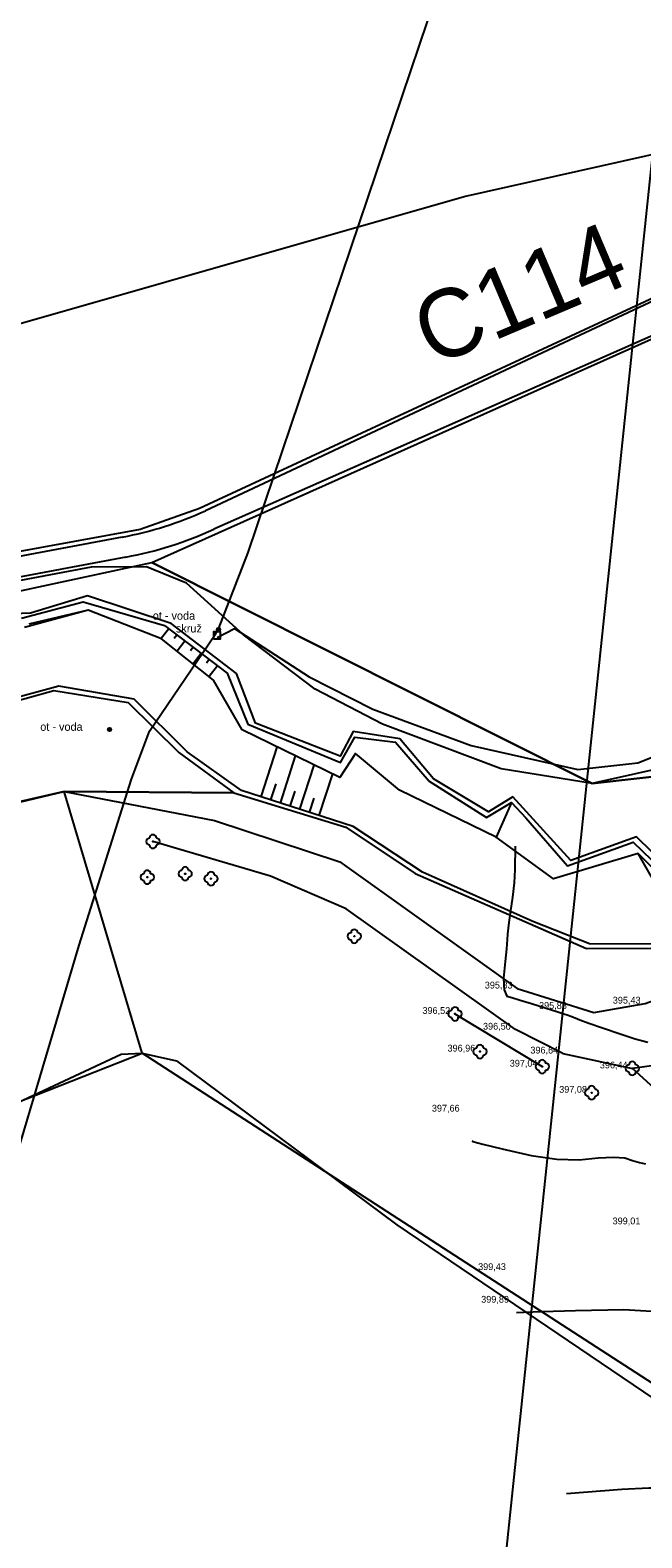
# Model space of a CAD drawing. Extents: x -574342 to -507939, y -1144044 to -1123894.
# Drawn here: x -508667.6 to -508577.4, y -1143262.9 to -1143040.7 of the extents above; entities that cross this region are included whole.
import ezdxf

# ---------------------------------------------------------------- set-up
doc = ezdxf.new("R2010")
doc.units = 0
for name, color, linetype in [('01_PARCELY_NAVRH_PC', 7, 'Continuous'), ('01_PARCELY_NAVRH_VHO', 7, 'Continuous'), ('01_PARCELY_NAVRH_ZPF', 7, 'Continuous'), ('01_PARCELY_NAVRH_ŽP', 7, 'Continuous'), ('03_PC_POPIS_NAVRH', 7, 'Continuous'), ('05_VHO_V_TOK_STAV', 7, 'Continuous'), ('07_VODOVOD', 7, 'Continuous'), ('15', 7, 'Continuous'), ('37', 7, 'Continuous'), ('42', 7, 'Continuous'), ('52', 7, 'Continuous'), ('54', 7, 'Continuous'), ('55', 7, 'Continuous'), ('60', 7, 'Continuous'), ('61', 7, 'Continuous'), ('cesty', 7, 'Continuous'), ('Level 255', 7, 'Continuous'), ('VRST HL', 7, 'Continuous'), ('VRST VEDL', 7, 'Continuous')]:
    doc.layers.add(name, color=color, linetype=linetype)

msp = doc.modelspace()

# ---------------------------------------------------------------- linework, layer by layer
at = {"layer": '01_PARCELY_NAVRH_PC'}
msp.add_lwpolyline([(-508866.76, -1143172.72), (-508780.31, -1143157.71), (-508688.04, -1143127.38), (-508649.66, -1143119.13), (-508518.82, -1143060.6), (-508509.79, -1143059.17), (-508507.09, -1143063.68), (-508506.03, -1143042.25), (-508513.37, -1143051.16), (-508642.66, -1143111.18), (-508651.41, -1143114.24), (-508680.49, -1143119.57), (-508780.86, -1143153.47), (-508866.76, -1143168.32)], dxfattribs=at)
at = {"layer": '01_PARCELY_NAVRH_VHO'}
for points in [[(-508571.39, -1143166.22), (-508578.23, -1143159.53), (-508587.9, -1143163.05), (-508596.45, -1143153.64), (-508600.04, -1143155.89), (-508608.16, -1143150.99), (-508613.1, -1143145.09), (-508620.01, -1143144.01), (-508621.92, -1143147.67), (-508634.39, -1143142.78), (-508637.2, -1143135.49), (-508646.81, -1143128.1), (-508659.14, -1143124.02), (-508667.57, -1143126.58), (-508688.04, -1143127.38)], [(-508689.16, -1143144.96), (-508664.14, -1143138), (-508653.15, -1143139.78), (-508645.7, -1143147.14), (-508637.59, -1143153.08), (-508621.09, -1143158.13), (-508610.87, -1143164.96), (-508585.59, -1143176.01), (-508569.25, -1143175.97)]]:
    msp.add_lwpolyline(points, dxfattribs=at)
at = {"layer": '01_PARCELY_NAVRH_ZPF'}
msp.add_lwpolyline([(-508866.76, -1143256.38), (-508857.89, -1143253.27), (-508765.29, -1143236.46), (-508651.11, -1143191.46), (-508662.59, -1143152.85), (-508706.38, -1143162.89), (-508784.31, -1143198.85), (-508810.53, -1143203.1), (-508822.76, -1143206.77), (-508855.19, -1143212.36), (-508866.76, -1143216.33)], dxfattribs=at)
at = {"layer": '01_PARCELY_NAVRH_ŽP'}
for points in [[(-508584.79, -1143151.71), (-508649.66, -1143119.13), (-508518.82, -1143060.6), (-508509.79, -1143059.17), (-508507.09, -1143063.68), (-508507.1, -1143101.54), (-508510.16, -1143116.01), (-508515.95, -1143130.65), (-508519.02, -1143135.54), (-508530.41, -1143150.9), (-508539.57, -1143146.61)], [(-508706.38, -1143162.89), (-508702.71, -1143158.91), (-508694.89, -1143143.1), (-508689.16, -1143144.96), (-508664.14, -1143138), (-508653.15, -1143139.78), (-508645.7, -1143147.14), (-508637.59, -1143153.08), (-508662.59, -1143152.85)], [(-508555.03, -1143173.64), (-508548.66, -1143186.8), (-508549.63, -1143198.15), (-508549.79, -1143203.71), (-508547.53, -1143223.9), (-508542.99, -1143242.68), (-508538.24, -1143253.15), (-508539.95, -1143255.3), (-508547.25, -1143258.62), (-508651.11, -1143191.46), (-508662.59, -1143152.85), (-508637.59, -1143153.08), (-508621.09, -1143158.13), (-508610.87, -1143164.96), (-508585.59, -1143176.01), (-508569.25, -1143175.97)]]:
    msp.add_lwpolyline(points, close=True, dxfattribs=at)
msp.add_lwpolyline([(-508571.39, -1143166.22), (-508578.23, -1143159.53), (-508587.9, -1143163.05), (-508596.45, -1143153.64), (-508600.04, -1143155.89), (-508608.16, -1143150.99), (-508613.1, -1143145.09), (-508620.01, -1143144.01), (-508621.92, -1143147.67), (-508634.39, -1143142.78), (-508637.2, -1143135.49), (-508646.81, -1143128.1), (-508659.14, -1143124.02), (-508667.57, -1143126.58), (-508688.04, -1143127.38), (-508649.66, -1143119.13), (-508584.79, -1143151.71), (-508539.57, -1143146.61)], dxfattribs=at)
at = {"layer": '05_VHO_V_TOK_STAV'}
msp.add_lwpolyline([(-508572.15, -1143167.86), (-508577.98, -1143162.03), (-508590.48, -1143165.72), (-508598.91, -1143159.61), (-508613.15, -1143152.7), (-508619.64, -1143147.26), (-508621.98, -1143150.8), (-508636.38, -1143143.79), (-508640.58, -1143136.45), (-508648.26, -1143130.35), (-508659.04, -1143126.17), (-508668.47, -1143128.69)], dxfattribs=at)
at = {"layer": '07_VODOVOD'}
for points in [[(-508866.76, -1143717.73), (-508837.79, -1143676.63), (-508822.73, -1143660.02), (-508794.64, -1143626.63), (-508794.19, -1143624.78), (-508778.48, -1143555.56), (-508751.62, -1143450.6), (-508717.96, -1143351.78), (-508693.81, -1143277.97), (-508673.43, -1143219.17), (-508660.38, -1143175.54), (-508652.67, -1143151.05), (-508650.03, -1143144), (-508640.33, -1143129.73), (-508639.81, -1143128.82), (-508635.48, -1143117.64), (-508605.2, -1143027.99), (-508590.53, -1142975.09), (-508573.99, -1142911.58), (-508559.64, -1142858.51), (-508556.79, -1142847.7)], [(-508656.8, -1143831.74), (-508553.73, -1142847.7)], [(-508640.05, -1143130.18), (-508637.48, -1143128.83), (-508626.48, -1143135.95), (-508617.09, -1143140.73), (-508602.61, -1143146.08), (-508586.87, -1143149.65), (-508578.03, -1143148.66), (-508571.02, -1143145.86), (-508562.51, -1143139.92), (-508546.01, -1143124.95), (-508535.68, -1143117.17), (-508526.75, -1143109.24), (-508521.13, -1143103.37), (-508515.47, -1143095.19), (-508511.95, -1143085.3), (-508511.14, -1143074.49), (-508510.31, -1143059.6), (-508507.36, -1143039.1), (-508508.06, -1143029.96), (-508510.42, -1143015.75), (-508519.77, -1142974.08), (-508526.08, -1142944.88), (-508540.82, -1142875.36), (-508546.43, -1142847.7)]]:
    msp.add_lwpolyline(points, dxfattribs=at)
at = {"layer": '37'}
msp.add_lwpolyline([(-508547.92, -1143166.82), (-508553.16, -1143167.82), (-508560.33, -1143168.91), (-508565.27, -1143165.89), (-508574.31, -1143168.46), (-508577.98, -1143162.03), (-508590.48, -1143165.72), (-508598.91, -1143159.61), (-508613.15, -1143152.7), (-508619.64, -1143147.26), (-508621.96, -1143150.81), (-508636.38, -1143143.79), (-508640.58, -1143136.45), (-508648.26, -1143130.35), (-508659.04, -1143126.17), (-508667.83, -1143128.19)], dxfattribs=at)
msp.add_lwpolyline([(-508547.92, -1143166.82), (-508553.16, -1143167.82), (-508560.33, -1143168.91), (-508565.27, -1143165.89), (-508574.31, -1143168.46), (-508577.98, -1143162.03), (-508590.48, -1143165.72), (-508598.91, -1143159.61), (-508613.15, -1143152.7), (-508619.64, -1143147.26), (-508621.96, -1143150.81), (-508636.38, -1143143.79), (-508640.58, -1143136.45), (-508648.26, -1143130.35), (-508659.04, -1143126.17), (-508667.83, -1143128.19)], dxfattribs=at)
at = {"layer": '42'}
for points in [[(-508866.76, -1143145.18), (-508788.23, -1143119.56), (-508669.42, -1143084.01), (-508603.66, -1143065.2), (-508523.32, -1143047.2)], [(-508866.76, -1143145.18), (-508788.23, -1143119.56), (-508669.42, -1143084.01), (-508603.66, -1143065.2), (-508523.32, -1143047.2)], [(-508584.52, -1143185.46), (-508576.94, -1143184.13), (-508565.72, -1143180.04), (-508541.6, -1143171.1), (-508528.13, -1143147.12), (-508515.55, -1143126.37), (-508515.49, -1143110.99), (-508517.48, -1143108.63), (-508537.36, -1143120.57)], [(-508584.52, -1143185.46), (-508576.94, -1143184.13), (-508565.72, -1143180.04), (-508541.6, -1143171.1), (-508528.13, -1143147.12), (-508515.55, -1143126.37), (-508515.49, -1143110.99), (-508517.48, -1143108.63), (-508537.36, -1143120.57)], [(-508537.36, -1143120.57), (-508572.46, -1143148.95), (-508584.79, -1143151.71), (-508598.2, -1143149.51), (-508615.67, -1143142.95), (-508625.58, -1143137.77), (-508636.15, -1143129.8), (-508644.59, -1143122.18), (-508650.46, -1143119.78), (-508658.6, -1143119.8), (-508680.31, -1143123.88), (-508697.98, -1143132.18), (-508734.69, -1143142.31), (-508765.44, -1143154.97), (-508792.53, -1143164.55), (-508810.64, -1143168.36), (-508821.67, -1143165.06), (-508831.23, -1143166.7), (-508853.01, -1143172.35), (-508866.76, -1143174.36)], [(-508537.36, -1143120.57), (-508572.46, -1143148.95), (-508584.79, -1143151.71), (-508598.2, -1143149.51), (-508615.67, -1143142.95), (-508625.58, -1143137.77), (-508636.15, -1143129.8), (-508644.59, -1143122.18), (-508650.46, -1143119.78), (-508658.6, -1143119.8), (-508680.31, -1143123.88), (-508697.98, -1143132.18), (-508734.69, -1143142.31), (-508765.44, -1143154.97), (-508792.53, -1143164.55), (-508810.64, -1143168.36), (-508821.67, -1143165.06), (-508831.23, -1143166.7), (-508853.01, -1143172.35), (-508866.76, -1143174.36)], [(-508822.79, -1143206.82), (-508789.51, -1143200.42), (-508762.76, -1143188.59), (-508736.13, -1143175.92), (-508685.93, -1143158.43), (-508662.59, -1143152.85), (-508640.45, -1143157.16), (-508621.97, -1143163.24), (-508595.81, -1143181.91), (-508584.52, -1143185.46)], [(-508822.79, -1143206.82), (-508789.51, -1143200.42), (-508762.76, -1143188.59), (-508736.13, -1143175.92), (-508685.93, -1143158.43), (-508662.59, -1143152.85), (-508640.45, -1143157.16), (-508621.97, -1143163.24), (-508595.81, -1143181.91), (-508584.52, -1143185.46)], [(-508866.76, -1143248.45), (-508821.22, -1143243.73), (-508786.58, -1143238.38), (-508742.28, -1143226), (-508713.42, -1143216.48), (-508681.67, -1143204.42), (-508654.2, -1143191.6)], [(-508866.76, -1143248.45), (-508821.22, -1143243.73), (-508786.58, -1143238.38), (-508742.28, -1143226), (-508713.42, -1143216.48), (-508681.67, -1143204.42), (-508654.2, -1143191.6)], [(-508654.2, -1143191.6), (-508651.11, -1143191.46), (-508646.05, -1143192.58), (-508613.56, -1143216.76), (-508566.08, -1143248.87), (-508547.92, -1143260.05), (-508536.29, -1143266.06), (-508529.87, -1143271.02), (-508526.62, -1143279.23), (-508525.63, -1143286.24)], [(-508654.2, -1143191.6), (-508651.11, -1143191.46), (-508646.05, -1143192.58), (-508613.56, -1143216.76), (-508566.08, -1143248.87), (-508547.92, -1143260.05), (-508536.29, -1143266.06), (-508529.87, -1143271.02), (-508526.62, -1143279.23), (-508525.63, -1143286.24)]]:
    msp.add_lwpolyline(points, dxfattribs=at)
at = {"layer": '52'}
msp.add_lwpolyline([(-508640.57, -1143130.36), (-508639.57, -1143130.36), (-508639.57, -1143129.36), (-508640.57, -1143129.36)], close=True, dxfattribs=at)
for centre, radius in [((-508639.85, -1143129), 0.25), ((-508639.85, -1143129), 0.158), ((-508639.85, -1143129), 0.05), ((-508655.91, -1143143.74), 0.25), ((-508655.91, -1143143.74), 0.158), ((-508655.91, -1143143.74), 0.05)]:
    msp.add_circle(centre, radius, dxfattribs=at)
at = {"layer": '54'}
for centre in [(-508649.51, -1143160.24), (-508650.35, -1143165.5), (-508644.76, -1143165), (-508640.96, -1143165.72), (-508619.82, -1143174.21), (-508605, -1143185.65), (-508601.3, -1143191.2), (-508592.13, -1143193.42), (-508578.85, -1143193.68), (-508584.84, -1143197.27)]:
    msp.add_circle(centre, 0.05, dxfattribs=at)
for centre, start, end in [((-508650.01, -1143160.24), 90, 270), ((-508649.51, -1143159.74), 0, 180), ((-508649.51, -1143160.74), 180, 0), ((-508649.01, -1143160.24), 270, 90), ((-508650.85, -1143165.5), 90, 270), ((-508650.35, -1143165), 0, 180), ((-508649.85, -1143165.5), 270, 90), ((-508645.26, -1143165), 90, 270), ((-508644.76, -1143164.5), 0, 180), ((-508644.76, -1143165.5), 180, 0), ((-508644.26, -1143165), 270, 90), ((-508641.46, -1143165.72), 90, 270), ((-508640.96, -1143165.22), 0, 180), ((-508640.46, -1143165.72), 270, 90), ((-508650.35, -1143166), 180, 0), ((-508640.96, -1143166.22), 180, 0), ((-508620.32, -1143174.21), 90, 270), ((-508619.82, -1143173.71), 0, 180), ((-508619.32, -1143174.21), 270, 90), ((-508619.82, -1143174.71), 180, 0), ((-508605.5, -1143185.65), 90, 270), ((-508605, -1143185.15), 0, 180), ((-508604.5, -1143185.65), 270, 90), ((-508605, -1143186.15), 180, 0), ((-508601.8, -1143191.2), 90, 270), ((-508601.3, -1143190.7), 0, 180), ((-508601.3, -1143191.7), 180, 0), ((-508600.8, -1143191.2), 270, 90), ((-508592.63, -1143193.42), 90, 270), ((-508592.13, -1143192.92), 0, 180), ((-508592.13, -1143193.92), 180, 0), ((-508591.63, -1143193.42), 270, 90), ((-508579.35, -1143193.68), 90, 270), ((-508578.85, -1143193.18), 0, 180), ((-508578.85, -1143194.18), 180, 0), ((-508578.35, -1143193.68), 270, 90), ((-508585.34, -1143197.27), 90, 270), ((-508584.84, -1143196.77), 0, 180), ((-508584.34, -1143197.27), 270, 90), ((-508584.84, -1143197.77), 180, 0)]:
    msp.add_arc(centre, 0.5, start, end, dxfattribs=at)
at = {"layer": '55'}
for p, q in [((-508605, -1143185.65), (-508592.13, -1143193.42)), ((-508605, -1143185.65), (-508592.13, -1143193.42)), ((-508589.09, -1143191.49), (-508578.85, -1143193.68)), ((-508589.09, -1143191.49), (-508578.85, -1143193.68)), ((-508572.47, -1143192.8), (-508578.85, -1143193.68)), ((-508572.47, -1143192.8), (-508578.85, -1143193.68)), ((-508555.87, -1143214.58), (-508578.85, -1143193.68)), ((-508555.87, -1143214.58), (-508578.85, -1143193.68))]:
    msp.add_line(p, q, dxfattribs=at)
msp.add_lwpolyline([(-508589.09, -1143191.49), (-508596.07, -1143187.97), (-508621.05, -1143170.17), (-508632.19, -1143165.37), (-508649.51, -1143160.24)], dxfattribs=at)
msp.add_lwpolyline([(-508589.09, -1143191.49), (-508596.07, -1143187.97), (-508621.05, -1143170.17), (-508632.19, -1143165.37), (-508649.51, -1143160.24)], dxfattribs=at)
at = {"layer": '60'}
msp.add_line((-508596.68, -1143154.49), (-508598.91, -1143159.61), dxfattribs=at)
msp.add_line((-508596.68, -1143154.49), (-508598.91, -1143159.61), dxfattribs=at)
for points in [[(-508668.9, -1143127.33), (-508659.82, -1143124.93), (-508647.79, -1143128.43), (-508638.56, -1143135.42), (-508635.55, -1143142.94), (-508621.88, -1143148.61), (-508619.77, -1143144.86), (-508613.75, -1143145.58), (-508608.81, -1143151.36), (-508600.34, -1143156.71), (-508596.68, -1143154.49), (-508594.55, -1143156.75), (-508588.4, -1143163.81), (-508578.74, -1143160.36), (-508571.93, -1143166.89), (-508565.81, -1143164.6), (-508560.33, -1143167.09), (-508553.79, -1143165.29), (-508547.52, -1143164.27)], [(-508668.9, -1143127.33), (-508659.82, -1143124.93), (-508647.79, -1143128.43), (-508638.56, -1143135.42), (-508635.55, -1143142.94), (-508621.88, -1143148.61), (-508619.77, -1143144.86), (-508613.75, -1143145.58), (-508608.81, -1143151.36), (-508600.34, -1143156.71), (-508596.68, -1143154.49), (-508594.55, -1143156.75), (-508588.4, -1143163.81), (-508578.74, -1143160.36), (-508571.93, -1143166.89), (-508565.81, -1143164.6), (-508560.33, -1143167.09), (-508553.79, -1143165.29), (-508547.52, -1143164.27)], [(-508549.33, -1143169.24), (-508554.03, -1143169.86), (-508560.83, -1143169.76), (-508569.44, -1143175.37), (-508585.17, -1143175.34), (-508593.54, -1143172.04), (-508609.76, -1143164.75), (-508620.02, -1143158.01), (-508636.47, -1143152.72), (-508644.49, -1143147.03), (-508652.28, -1143139.28), (-508663.38, -1143137.35), (-508689.1, -1143144.32), (-508695.18, -1143142.29), (-508703.02, -1143158.17), (-508706.61, -1143162.23), (-508719.8, -1143159.8), (-508738.74, -1143163.1), (-508759.48, -1143171.69), (-508768.44, -1143171.76), (-508784.66, -1143198.27), (-508810.23, -1143202.41), (-508822.32, -1143205.94)], [(-508549.33, -1143169.24), (-508554.03, -1143169.86), (-508560.83, -1143169.76), (-508569.44, -1143175.37), (-508585.17, -1143175.34), (-508593.54, -1143172.04), (-508609.76, -1143164.75), (-508620.02, -1143158.01), (-508636.47, -1143152.72), (-508644.49, -1143147.03), (-508652.28, -1143139.28), (-508663.38, -1143137.35), (-508689.1, -1143144.32), (-508695.18, -1143142.29), (-508703.02, -1143158.17), (-508706.61, -1143162.23), (-508719.8, -1143159.8), (-508738.74, -1143163.1), (-508759.48, -1143171.69), (-508768.44, -1143171.76), (-508784.66, -1143198.27), (-508810.23, -1143202.41), (-508822.32, -1143205.94)]]:
    msp.add_lwpolyline(points, dxfattribs=at)
at = {"layer": '61'}
for p, q in [((-508647.19, -1143128.9), (-508648.28, -1143130.34)), ((-508647.19, -1143128.9), (-508648.28, -1143130.34)), ((-508646, -1143129.81), (-508646.37, -1143130.3)), ((-508646, -1143129.81), (-508646.37, -1143130.3)), ((-508644.8, -1143130.71), (-508645.93, -1143132.21)), ((-508644.8, -1143130.71), (-508645.93, -1143132.21)), ((-508643.6, -1143131.62), (-508643.99, -1143132.13)), ((-508643.6, -1143131.62), (-508643.99, -1143132.13)), ((-508642.41, -1143132.52), (-508643.58, -1143134.08)), ((-508642.41, -1143132.52), (-508643.58, -1143134.08)), ((-508641.21, -1143133.43), (-508641.61, -1143133.96)), ((-508641.21, -1143133.43), (-508641.61, -1143133.96)), ((-508640.02, -1143134.33), (-508641.23, -1143135.94)), ((-508640.02, -1143134.33), (-508641.23, -1143135.94)), ((-508633.56, -1143153.66), (-508631.2, -1143146.32)), ((-508633.56, -1143153.66), (-508631.2, -1143146.32)), ((-508630.7, -1143154.58), (-508628.48, -1143147.64)), ((-508630.7, -1143154.58), (-508628.48, -1143147.64)), ((-508627.84, -1143155.5), (-508625.75, -1143148.97)), ((-508627.84, -1143155.5), (-508625.75, -1143148.97)), ((-508632.13, -1143154.12), (-508631.37, -1143151.74)), ((-508632.13, -1143154.12), (-508631.37, -1143151.74)), ((-508624.99, -1143156.41), (-508623.02, -1143150.29)), ((-508624.99, -1143156.41), (-508623.02, -1143150.29)), ((-508629.27, -1143155.04), (-508628.55, -1143152.8)), ((-508629.27, -1143155.04), (-508628.55, -1143152.8)), ((-508626.42, -1143155.95), (-508625.74, -1143153.85)), ((-508626.42, -1143155.95), (-508625.74, -1143153.85))]:
    msp.add_line(p, q, dxfattribs=at)
at = {"layer": 'cesty'}
for p, q in [((-508520.66, -1143054.73), (-508641.76, -1143111.5)), ((-508518.18, -1143060.19), (-508640.52, -1143114.23)), ((-508654.05, -1143115.38), (-508677.41, -1143119.77)), ((-508653.49, -1143118.33), (-508676.58, -1143122.67))]:
    msp.add_line(p, q, dxfattribs=at)
for radius in [53.5, 56.5]:
    msp.add_arc((-508663.93, -1143062.8), radius, 280.6436, 294.4725, dxfattribs=at)
at = {"layer": 'VRST HL'}
msp.add_lwpolyline([(-508595.93, -1143229.68), (-508594.86, -1143229.59), (-508592.13, -1143229.5), (-508587.22, -1143229.37), (-508580.12, -1143229.2), (-508573.59, -1143229.63)], dxfattribs=at)
at = {"layer": 'VRST VEDL'}
for points in [[(-508596.12, -1143160.92), (-508596.16, -1143164.38), (-508596.29, -1143166.31), (-508596.52, -1143168.44), (-508596.85, -1143170.76), (-508597.09, -1143172.58), (-508597.23, -1143173.89), (-508597.28, -1143174.7), (-508597.39, -1143176.06), (-508597.58, -1143177.95), (-508597.83, -1143180.39), (-508597.75, -1143182.09), (-508597.34, -1143183.04), (-508596.61, -1143183.24), (-508595.4, -1143183.61), (-508593.72, -1143184.13), (-508591.56, -1143184.82), (-508589.97, -1143185.32), (-508588.94, -1143185.65), (-508588.48, -1143185.8), (-508587.93, -1143185.99), (-508587.3, -1143186.23), (-508586.6, -1143186.51), (-508585.25, -1143187), (-508583.27, -1143187.7), (-508580.64, -1143188.61), (-508578.41, -1143189.31), (-508576.58, -1143189.81)], [(-508602.5, -1143204.34), (-508602.37, -1143204.47), (-508600.9, -1143204.84), (-508598.04, -1143205.52), (-508593.78, -1143206.51), (-508590, -1143207.06), (-508586.71, -1143207.17), (-508583.9, -1143206.84), (-508581.65, -1143206.75), (-508579.96, -1143206.88), (-508578.84, -1143207.26), (-508577.82, -1143207.55), (-508576.92, -1143207.76)], [(-508549.58, -1143265.24), (-508554.14, -1143262.31), (-508559.51, -1143259.08), (-508564.36, -1143256.88), (-508568.7, -1143255.7), (-508572.52, -1143255.54), (-508576.42, -1143255.55), (-508580.4, -1143255.72), (-508588.54, -1143256.4)]]:
    msp.add_lwpolyline(points, dxfattribs=at)

# ---------------------------------------------------------------- texts
at = {"layer": '03_PC_POPIS_NAVRH'}
msp.add_text('C114', height=10, rotation=22.9721, dxfattribs=at).set_placement((-508608.3, -1143090.32))
at = {"layer": '15'}
for s, p in [('ot - voda', (-508649.54, -1143127.56)), ('ot - voda', (-508649.54, -1143127.56)), ('skruž', (-508646.13, -1143129.44)), ('skruž', (-508646.13, -1143129.44)), ('ot - voda', (-508666.12, -1143143.93)), ('ot - voda', (-508666.12, -1143143.93))]:
    msp.add_text(s, height=1.2, dxfattribs=at).set_placement(p)
at = {"layer": 'Level 255'}
for s, p in [('395,83', (-508600.6, -1143181.91)), ('395,43', (-508581.73, -1143184.13)), ('396,52', (-508609.79, -1143185.65)), ('395,88', (-508592.6, -1143184.91)), ('396,50', (-508600.86, -1143187.97)), ('396,96', (-508606.09, -1143191.2)), ('396,64', (-508593.88, -1143191.49)), ('397,04', (-508596.92, -1143193.42)), ('396,44', (-508583.64, -1143193.68)), ('397,08', (-508589.63, -1143197.27)), ('397,66', (-508608.4, -1143200.05)), ('399,01', (-508581.76, -1143216.66)), ('399,43', (-508601.58, -1143223.4)), ('399,89', (-508601.13, -1143228.21))]:
    msp.add_text(s, height=1, dxfattribs=at).set_placement(p)

doc.saveas('drawing.dxf')
